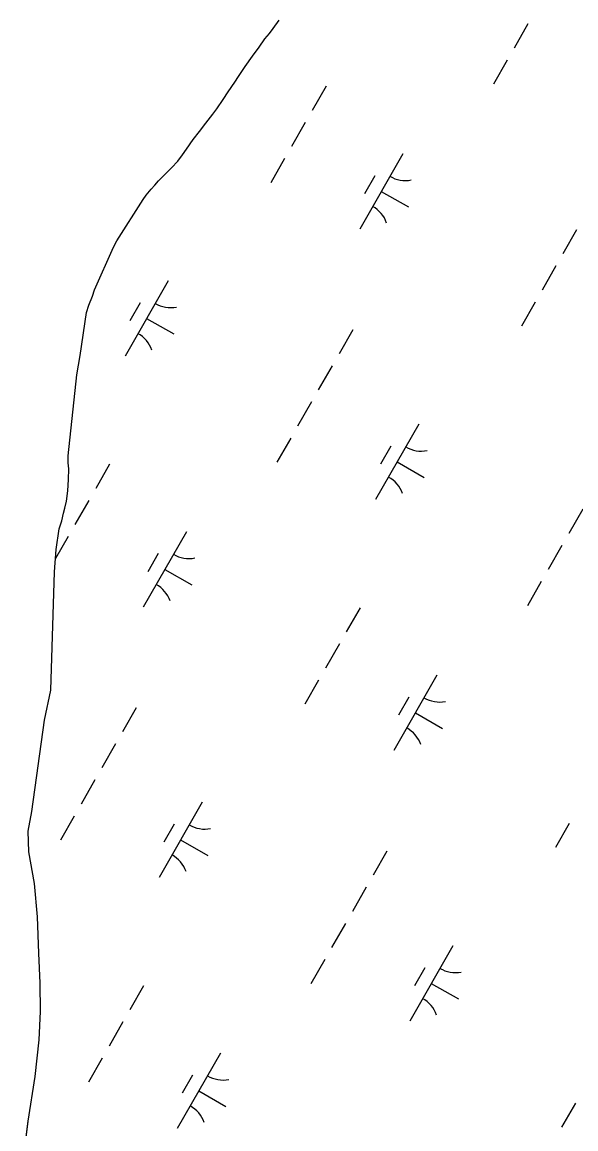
# Model space of a CAD drawing. Extents: x 3930721 to 3950824, y 220441 to 242861.
# Drawn here: x 3934661 to 3934980, y 226274 to 226911 of the extents above; entities that cross this region are included whole.
import ezdxf

# ---------------------------------------------------------------- set-up
doc = ezdxf.new("R2010")
doc.units = 0
doc.layers.add('V-TOPO-SHOR', color=7, linetype='Continuous')
doc.layers.add('V-WETL-SWMP', color=7, linetype='Continuous')

msp = doc.modelspace()

# ---------------------------------------------------------------- linework, layer by layer
at = {"layer": 'V-TOPO-SHOR'}
for points in [[(3934682.45, 226619.32), (3934684.01, 226623.82), (3934685.05, 226628.31), (3934685.75, 226631.25), (3934686.62, 226635.23), (3934687.49, 226641.28), (3934687.84, 226647.68), (3934688.02, 226653.91), (3934687.68, 226657.36), (3934687.69, 226661.34), (3934692.6, 226708.12), (3934694.49, 226719.21), (3934698.17, 226744), (3934699.56, 226748.15), (3934701.65, 226753.34), (3934702.86, 226756.96), (3934713.79, 226781.68), (3934715.7, 226785.31), (3934730.78, 226808.99), (3934732.68, 226811.58), (3934735.45, 226815.03), (3934737.53, 226817.28), (3934739.78, 226819.87), (3934743.77, 226823.85), (3934747.23, 226827.3), (3934750.87, 226831.1), (3934753.47, 226834.73), (3934755.89, 226838.01), (3934759.7, 226843.54), (3934763.34, 226848.21), (3934766.98, 226853.04), (3934770.97, 226858.23), (3934773.22, 226861.33), (3934776.86, 226866.69), (3934779.8, 226871.01), (3934783.62, 226876.72), (3934785.7, 226879.83), (3934789.68, 226885.7), (3934793.84, 226891.58), (3934797.65, 226896.76), (3934800.95, 226901.6), (3934803.54, 226904.71), (3934805.79, 226907.64), (3934809.26, 226912.31)], [(3934661.15, 226250.88), (3934664.66, 226277.97), (3934668.58, 226303.86), (3934670.91, 226324.97), (3934671.66, 226341.29), (3934671.62, 226357.62), (3934670.78, 226374.74), (3934669.92, 226395.83), (3934668.28, 226414.94), (3934665.04, 226433.25), (3934664.61, 226445.19), (3934666.65, 226456.51), (3934674.08, 226509.16), (3934677.62, 226526.29), (3934679.87, 226594.57), (3934680.72, 226607.4), (3934682.45, 226619.32)]]:
    msp.add_lwpolyline(points, dxfattribs=at)
at = {"layer": 'V-WETL-SWMP'}
for p, q in [((3934805.79, 226907.64), (3934809.26, 226912.31)), ((3934803.54, 226904.71), (3934805.79, 226907.64)), ((3934952.49, 226910.16), (3934944.54, 226896.27)), ((3934797.65, 226896.76), (3934800.94, 226901.6)), ((3934800.94, 226901.6), (3934803.54, 226904.71)), ((3934793.84, 226891.58), (3934797.65, 226896.76)), ((3934789.68, 226885.7), (3934793.84, 226891.58)), ((3934940.56, 226889.33), (3934932.61, 226875.45)), ((3934785.7, 226879.83), (3934789.68, 226885.7)), ((3934779.8, 226871.01), (3934783.62, 226876.72)), ((3934783.62, 226876.72), (3934785.7, 226879.83)), ((3934836.18, 226874.26), (3934828.23, 226860.37)), ((3934776.86, 226866.69), (3934779.8, 226871.01)), ((3934770.97, 226858.23), (3934773.22, 226861.34)), ((3934773.22, 226861.34), (3934776.86, 226866.69)), ((3934766.98, 226853.04), (3934770.97, 226858.23)), ((3934759.71, 226843.54), (3934763.34, 226848.21)), ((3934763.34, 226848.21), (3934766.98, 226853.04)), ((3934824.25, 226853.43), (3934816.3, 226839.55)), ((3934755.89, 226838.01), (3934759.71, 226843.54)), ((3934753.47, 226834.73), (3934755.89, 226838.01)), ((3934880.45, 226835.42), (3934855.6, 226792.03)), ((3934747.23, 226827.3), (3934750.87, 226831.1)), ((3934750.87, 226831.1), (3934753.47, 226834.73)), ((3934812.32, 226832.61), (3934804.37, 226818.72)), ((3934739.78, 226819.87), (3934743.77, 226823.84)), ((3934743.77, 226823.84), (3934747.23, 226827.3)), ((3934864.31, 226822.77), (3934858.34, 226812.35)), ((3934735.45, 226815.03), (3934737.53, 226817.28)), ((3934737.53, 226817.28), (3934739.78, 226819.87)), ((3934730.78, 226808.99), (3934732.68, 226811.58)), ((3934732.68, 226811.58), (3934735.45, 226815.03)), ((3934868.02, 226813.72), (3934883.64, 226804.78)), ((3934715.7, 226785.31), (3934730.78, 226808.99)), ((3934980.52, 226791.59), (3934972.57, 226777.71)), ((3934713.79, 226781.68), (3934715.7, 226785.31)), ((3934702.86, 226756.97), (3934713.79, 226781.68)), ((3934968.59, 226770.77), (3934960.64, 226756.88)), ((3934745.25, 226762.21), (3934720.4, 226718.82)), ((3934699.56, 226748.15), (3934701.65, 226753.33)), ((3934701.65, 226753.33), (3934702.86, 226756.97)), ((3934698.18, 226744), (3934699.56, 226748.15)), ((3934729.12, 226749.55), (3934723.15, 226739.14)), ((3934956.67, 226749.94), (3934948.71, 226736.06)), ((3934694.49, 226719.21), (3934698.18, 226744)), ((3934732.83, 226740.51), (3934748.45, 226731.57)), ((3934851.62, 226734.04), (3934843.67, 226720.16)), ((3934692.6, 226708.12), (3934694.49, 226719.21)), ((3934687.69, 226661.34), (3934692.6, 226708.12)), ((3934839.7, 226713.21), (3934831.74, 226699.33)), ((3934827.77, 226692.39), (3934819.82, 226678.5)), ((3934889.59, 226679.54), (3934864.75, 226636.15)), ((3934815.84, 226671.56), (3934807.89, 226657.68)), ((3934873.46, 226666.89), (3934867.49, 226656.47)), ((3934687.68, 226657.36), (3934687.69, 226661.34)), ((3934688.02, 226653.9), (3934687.68, 226657.36)), ((3934877.17, 226657.85), (3934892.79, 226648.9)), ((3934687.84, 226647.68), (3934688.02, 226653.9)), ((3934711.46, 226656.49), (3934703.51, 226642.61)), ((3934687.49, 226641.28), (3934687.84, 226647.68)), ((3934686.62, 226635.23), (3934687.49, 226641.28)), ((3934685.05, 226628.31), (3934685.75, 226631.25)), ((3934685.75, 226631.25), (3934686.62, 226635.23)), ((3934699.53, 226635.66), (3934691.58, 226621.78)), ((3934684.01, 226623.82), (3934685.05, 226628.31)), ((3934984.04, 226630.55), (3934976.09, 226616.66)), ((3934680.72, 226607.4), (3934682.45, 226619.32)), ((3934682.45, 226619.32), (3934684.01, 226623.82)), ((3934687.61, 226614.84), (3934680.37, 226602.21)), ((3934755.73, 226617.65), (3934730.88, 226574.26)), ((3934679.87, 226594.57), (3934680.72, 226607.4)), ((3934972.11, 226609.72), (3934964.16, 226595.84)), ((3934739.59, 226605), (3934733.63, 226594.58)), ((3934677.62, 226526.29), (3934679.87, 226594.57)), ((3934743.3, 226595.96), (3934758.92, 226587.01)), ((3934960.18, 226588.9), (3934952.23, 226575.01)), ((3934855.8, 226573.82), (3934847.85, 226559.94)), ((3934843.87, 226553), (3934835.92, 226539.11)), ((3934831.95, 226532.17), (3934823.99, 226518.29)), ((3934900.07, 226534.98), (3934875.22, 226491.6)), ((3934674.08, 226509.16), (3934677.62, 226526.29)), ((3934883.93, 226522.33), (3934877.97, 226511.92)), ((3934726.9, 226516.27), (3934718.95, 226502.39)), ((3934887.64, 226513.29), (3934903.26, 226504.34)), ((3934666.65, 226456.51), (3934674.08, 226509.16)), ((3934714.98, 226495.45), (3934707.03, 226481.56)), ((3934703.05, 226474.62), (3934695.1, 226460.74)), ((3934764.88, 226461.77), (3934740.03, 226418.38)), ((3934664.61, 226445.19), (3934666.65, 226456.51)), ((3934691.12, 226453.79), (3934683.17, 226439.91)), ((3934748.74, 226449.12), (3934742.77, 226438.71)), ((3934976.29, 226449.5), (3934968.34, 226435.62)), ((3934665.04, 226433.25), (3934664.61, 226445.19)), ((3934752.45, 226440.08), (3934768.07, 226431.13)), ((3934871.25, 226433.61), (3934863.29, 226419.72)), ((3934668.28, 226414.94), (3934665.04, 226433.25)), ((3934669.92, 226395.84), (3934668.28, 226414.94)), ((3934859.32, 226412.78), (3934851.37, 226398.9)), ((3934670.77, 226374.74), (3934669.92, 226395.84)), ((3934847.39, 226391.95), (3934839.44, 226378.07)), ((3934909.22, 226379.11), (3934884.37, 226335.72)), ((3934671.62, 226357.62), (3934670.77, 226374.74)), ((3934835.46, 226371.13), (3934827.51, 226357.24)), ((3934893.08, 226366.45), (3934887.12, 226356.04)), ((3934671.66, 226341.29), (3934671.62, 226357.62)), ((3934896.79, 226357.41), (3934912.41, 226348.47)), ((3934731.08, 226356.05), (3934723.13, 226342.17)), ((3934670.91, 226324.97), (3934671.66, 226341.29)), ((3934719.16, 226335.23), (3934711.2, 226321.34)), ((3934668.58, 226303.86), (3934670.91, 226324.97)), ((3934707.23, 226314.4), (3934699.28, 226300.52)), ((3934775.35, 226317.22), (3934750.5, 226273.83)), ((3934664.66, 226277.97), (3934668.58, 226303.86)), ((3934759.21, 226304.56), (3934753.25, 226294.15)), ((3934762.93, 226295.52), (3934778.55, 226286.58)), ((3934979.8, 226288.46), (3934971.85, 226274.58)), ((3934661.15, 226250.88), (3934664.66, 226277.97))]:
    msp.add_line(p, q, dxfattribs=at)
for centre, start, end in [((3934881.95, 226837.58), 239.42788, 280.97154), ((3934854.5, 226789.64), 19.42788, 60.97154), ((3934746.76, 226764.36), 239.42788, 280.97154), ((3934719.31, 226716.43), 19.42788, 60.97154), ((3934891.1, 226681.7), 239.42788, 280.97154), ((3934863.65, 226633.76), 19.42788, 60.97154), ((3934757.24, 226619.81), 239.42788, 280.97154), ((3934729.78, 226571.87), 19.42788, 60.97154), ((3934901.58, 226537.14), 239.42788, 280.97154), ((3934874.12, 226489.2), 19.42788, 60.97154), ((3934766.38, 226463.93), 239.42788, 280.97154), ((3934738.93, 226415.99), 19.42788, 60.97154), ((3934910.73, 226381.26), 239.42788, 280.97154), ((3934883.27, 226333.33), 19.42788, 60.97154), ((3934776.86, 226319.37), 239.42788, 280.97154), ((3934749.4, 226271.43), 19.42788, 60.97154)]:
    msp.add_arc(centre, 17.62, start, end, dxfattribs=at)

doc.saveas('drawing.dxf')
